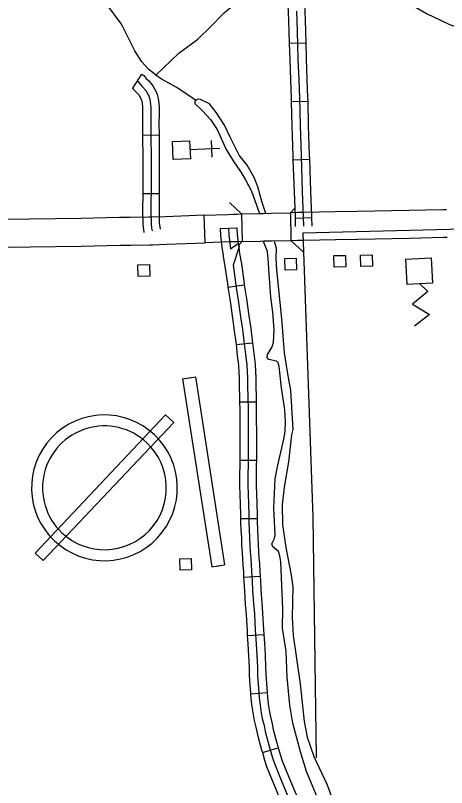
# Model space of a CAD drawing. Extents: x -19 to 366, y -4 to 359.
# Drawn here: x 167.913 to 168.652, y 176.108 to 177.432 of the extents above; entities that cross this region are included whole.
import ezdxf

# ---------------------------------------------------------------- set-up
doc = ezdxf.new("R2010")
doc.units = 0
for name, color, linetype in [('21', 7, 'Continuous'), ('60', 7, 'Continuous'), ('R_Axis Annot', 7, 'Continuous'), ('R_Contour Annot', 7, 'Continuous'), ('R_ROW Annot', 7, 'Continuous'), ('R_Temp Easement', 7, 'Continuous'), ('R_Vert Alg', 7, 'Continuous'), ('Sheet Fence', 7, 'Continuous')]:
    doc.layers.add(name, color=color, linetype=linetype)

msp = doc.modelspace()

# ---------------------------------------------------------------- linework, layer by layer
at = {"layer": '21'}
for points in [[(168.4595, 177.0002), (168.4589, 177.0199), (168.4787, 177.0204), (168.4792, 177.0007)], [(168.5051, 177.0012), (168.5046, 177.0209), (168.5243, 177.0214), (168.5249, 177.0017)], [(168.1233, 176.9844), (168.1228, 177.0041), (168.1425, 177.0046), (168.1431, 176.9849)], [(168.3751, 176.9951), (168.3745, 177.0148), (168.3943, 177.0153), (168.3948, 176.9956)], [(168.1949, 176.4806), (168.1944, 176.5003), (168.2141, 176.5008), (168.2147, 176.4811)]]:
    msp.add_lwpolyline(points, close=True, dxfattribs=at)
at = {"layer": '60'}
for p, q in [((168.2482, 177.2173), (168.2494, 177.1889)), ((168.263, 177.2037), (168.212, 177.2014)), ((168.1703, 176.7467), (167.9465, 176.51)), ((168.1841, 176.7337), (168.1703, 176.7467)), ((167.9603, 176.497), (168.1841, 176.7337)), ((167.9465, 176.51), (167.9603, 176.497))]:
    msp.add_line(p, q, dxfattribs=at)
for points in [[(168.1818, 177.2154), (168.2114, 177.2168), (168.2127, 177.1861), (168.1832, 177.1848)], [(168.6257, 177.0159), (168.6279, 176.9725), (168.5845, 176.9704), (168.5823, 177.0138)]]:
    msp.add_lwpolyline(points, close=True, dxfattribs=at)
for points in [[(168.6062, 176.9715), (168.6198, 176.9586), (168.5936, 176.9369), (168.6225, 176.9191), (168.5967, 176.899)], [(168.1994, 176.8086), (168.2213, 176.812)], [(168.1994, 176.8086), (168.2493, 176.4864)], [(168.2075, 176.8099), (168.2213, 176.812)], [(168.2213, 176.812), (168.2712, 176.4898)], [(168.2493, 176.4864), (168.2712, 176.4898)], [(168.2574, 176.4876), (168.2712, 176.4898)]]:
    msp.add_lwpolyline(points, dxfattribs=at)
for radius, start, end in [(0.125, 46.6061, 226.6061), (0.1061, 46.6061, 226.6062), (0.125, 226.6061, 46.6061), (0.1061, 226.6062, 46.6061)]:
    msp.add_arc((168.0653, 176.6218), radius, start, end, dxfattribs=at)
at = {"layer": 'R_Axis Annot'}
for points in [[(168.4056, 177.0589), (168.9333, 177.0722), (169.0662, 177.0739)], [(168.4056, 177.0589), (168.4229, 176.5714), (168.4284, 176.1588)]]:
    msp.add_lwpolyline(points, dxfattribs=at)
at = {"layer": 'R_Contour Annot'}
for p, q in [((168.652, 177.0987), (168.6519, 177.0987)), ((168.1094, 177.0853), (168.1094, 177.0853)), ((168.1464, 177.0861), (168.1465, 177.0861)), ((168.2381, 177.0418), (168.2363, 177.0891)), ((168.2381, 177.0418), (168.2363, 177.0891)), ((168.2771, 177.0907), (168.2771, 177.0907)), ((168.3003, 177.0914), (168.3015, 177.044)), ((168.3507, 177.0926), (168.3507, 177.0926)), ((168.3841, 177.0934), (168.3852, 177.0461)), ((168.3841, 177.0934), (168.3852, 177.0461)), ((168.3518, 177.0453), (168.3518, 177.0453))]:
    msp.add_line(p, q, dxfattribs=at)
for points in [[(168.6519, 177.0987), (168.6459, 177.0986), (168.5875, 177.0973), (168.4987, 177.0955), (168.4607, 177.0948), (168.4063, 177.0939)], [(168.6519, 177.0987), (168.6459, 177.0986), (168.5875, 177.0973), (168.4987, 177.0955), (168.4607, 177.0948), (168.4063, 177.0939)], [(168.1094, 177.0853), (168.0912, 177.085), (168.0247, 177.0836), (167.9373, 177.0824), (167.8621, 177.0813), (167.8365, 177.081), (167.7964, 177.0805), (167.7511, 177.0803)], [(168.1464, 177.0861), (168.1421, 177.0859), (168.1094, 177.0853)], [(168.2363, 177.0891), (168.1701, 177.0866), (168.1465, 177.0861)], [(168.2363, 177.0891), (168.2771, 177.0907)], [(168.2771, 177.0907), (168.2867, 177.091), (168.2934, 177.0912), (168.3003, 177.0914)], [(168.3003, 177.0914), (168.3312, 177.0921), (168.3374, 177.0923), (168.3507, 177.0926)], [(168.3507, 177.0926), (168.3841, 177.0934)], [(168.4062, 177.0939), (168.3951, 177.0937), (168.3841, 177.0934)], [(168.4062, 177.0939), (168.3951, 177.0937), (168.3841, 177.0934)], [(168.3015, 177.044), (168.3325, 177.0448), (168.3387, 177.045), (168.3518, 177.0453)], [(168.3518, 177.0453), (168.3852, 177.0461)], [(168.3852, 177.0461), (168.3961, 177.0464), (168.4071, 177.0466)], [(168.3852, 177.0461), (168.3961, 177.0464), (168.4071, 177.0466)], [(168.407, 177.0466), (168.4615, 177.0474), (168.4996, 177.0481), (168.5886, 177.0499), (168.6469, 177.0513), (168.6528, 177.0514)], [(168.407, 177.0466), (168.4615, 177.0474), (168.4996, 177.0481), (168.5886, 177.0499), (168.6469, 177.0513), (168.6528, 177.0514)], [(167.7513, 177.033), (167.7968, 177.0332), (167.8371, 177.0336), (167.8627, 177.0339), (167.938, 177.035), (168.0255, 177.0362), (168.0921, 177.0376), (168.1103, 177.038)], [(168.1103, 177.038), (168.1432, 177.0386), (168.1478, 177.0387)], [(168.1477, 177.0387), (168.1715, 177.0393), (168.2381, 177.0418)], [(168.2789, 177.0434), (168.2381, 177.0418)], [(168.3015, 177.044), (168.2945, 177.0438), (168.2881, 177.0437), (168.2789, 177.0434)]]:
    msp.add_lwpolyline(points, dxfattribs=at)
at = {"layer": 'R_ROW Annot'}
for p, q in [((168.3821, 177.384), (168.4105, 177.385)), ((168.114, 177.3073), (168.1295, 177.3311)), ((168.3854, 177.2842), (168.4138, 177.2849)), ((168.1307, 177.2264), (168.1591, 177.2268)), ((168.3885, 177.1841), (168.4169, 177.1851)), ((168.1309, 177.1267), (168.1593, 177.1265)), ((168.3921, 177.0843), (168.4205, 177.085)), ((168.2638, 177.0664), (168.2922, 177.0677)), ((168.277, 176.9658), (168.305, 176.9701)), ((168.291, 176.8674), (168.3192, 176.8705)), ((168.2971, 176.7691), (168.3256, 176.7694)), ((168.2974, 176.6694), (168.3258, 176.6691)), ((168.2987, 176.5691), (168.3271, 176.5694)), ((168.304, 176.4687), (168.3323, 176.4701)), ((168.3103, 176.3687), (168.3387, 176.3706)), ((168.3159, 176.2688), (168.3443, 176.2708)), ((168.3361, 176.168), (168.3634, 176.176))]:
    msp.add_line(p, q, dxfattribs=at)
for points in [[(168.3782, 177.4839), (168.3789, 177.4665), (168.3803, 177.4384), (168.3814, 177.4043), (168.3821, 177.384)], [(168.4066, 177.485), (168.4073, 177.4677), (168.4087, 177.4395), (168.4098, 177.4052), (168.4105, 177.385)], [(168.3945, 177.4389), (168.3956, 177.4048), (168.3972, 177.3567), (168.3984, 177.3215), (168.3995, 177.2906), (168.4007, 177.2429), (168.4024, 177.1911), (168.4046, 177.1301), (168.4063, 177.086), (168.4067, 177.0702)], [(168.3821, 177.384), (168.383, 177.3563), (168.3842, 177.321), (168.3853, 177.2902), (168.3854, 177.2842)], [(168.4105, 177.385), (168.4114, 177.3572), (168.4126, 177.322), (168.4137, 177.2911), (168.4138, 177.2849)], [(168.1295, 177.3311), (168.133, 177.3288), (168.1369, 177.3236), (168.1406, 177.3199), (168.1482, 177.3113), (168.1539, 177.3007), (168.1549, 177.2979), (168.1556, 177.2959), (168.1562, 177.2939), (168.1569, 177.2914), (168.158, 177.2859), (168.1591, 177.2753), (168.1592, 177.2639), (168.1588, 177.2451), (168.1591, 177.2268)], [(168.1217, 177.3192), (168.1231, 177.3182), (168.1261, 177.3143), (168.1302, 177.3101), (168.1365, 177.3031), (168.1409, 177.2948), (168.1415, 177.2932), (168.1421, 177.2915), (168.1426, 177.2899), (168.1431, 177.2882), (168.1439, 177.2838), (168.1449, 177.2745), (168.145, 177.264), (168.1446, 177.2452), (168.145, 177.2212), (168.1452, 177.1903), (168.1452, 177.146), (168.1449, 177.097), (168.1452, 177.0743), (168.1463, 177.0669), (168.1471, 177.0624)], [(168.1133, 177.3077), (168.1153, 177.305), (168.1199, 177.3004), (168.1248, 177.2949), (168.128, 177.2889), (168.1282, 177.2884), (168.1286, 177.2872), (168.129, 177.2858), (168.1292, 177.2849), (168.1299, 177.2817), (168.1307, 177.2736), (168.1308, 177.2642), (168.1304, 177.2452), (168.1307, 177.2264)], [(168.3854, 177.2842), (168.3865, 177.2424), (168.3882, 177.1907), (168.3885, 177.1841)], [(168.4138, 177.2849), (168.4149, 177.2433), (168.4166, 177.1916), (168.4169, 177.1851)], [(168.1307, 177.2264), (168.1308, 177.2211), (168.131, 177.1902), (168.131, 177.1461), (168.1309, 177.1267)], [(168.1591, 177.2268), (168.1592, 177.2214), (168.1594, 177.1903), (168.1594, 177.146), (168.1593, 177.1265)], [(168.3885, 177.1841), (168.3904, 177.1296), (168.3921, 177.0856), (168.3921, 177.0843)], [(168.4169, 177.1851), (168.4188, 177.1306), (168.4205, 177.0865), (168.4205, 177.085)], [(168.1309, 177.1267), (168.1307, 177.0969), (168.131, 177.0732), (168.1322, 177.0646), (168.1331, 177.0598)], [(168.1593, 177.1265), (168.1591, 177.097), (168.1594, 177.0754), (168.1603, 177.0691), (168.161, 177.065)], [(168.3921, 177.0843), (168.3925, 177.0699)], [(168.4205, 177.085), (168.4209, 177.0706)], [(168.2638, 177.0664), (168.2644, 177.0544), (168.2674, 177.0297), (168.2681, 177.0251), (168.2691, 177.0188), (168.272, 177.0015), (168.2761, 176.9723), (168.2768, 176.9667), (168.277, 176.9658)], [(168.278, 177.067), (168.2785, 177.0556), (168.2815, 177.0316), (168.2952, 177.041), (168.2962, 177.0348), (168.2861, 177.0036), (168.2901, 176.9742), (168.2909, 176.9688), (168.2947, 176.9438), (168.2987, 176.9148), (168.302, 176.893), (168.3046, 176.8734), (168.3071, 176.8505), (168.3094, 176.8328), (168.31, 176.8207), (168.3106, 176.8097), (168.3108, 176.7961), (168.3113, 176.7776), (168.3115, 176.7557), (168.3115, 176.7364), (168.3117, 176.7187), (168.3117, 176.6992), (168.3117, 176.6789), (168.3115, 176.6611), (168.3112, 176.6445), (168.3112, 176.6339), (168.3113, 176.625), (168.3117, 176.6117), (168.3124, 176.593), (168.3128, 176.5768), (168.313, 176.5624), (168.3134, 176.5494), (168.3142, 176.5372), (168.3148, 176.5235), (168.3154, 176.5119), (168.3161, 176.5007), (168.3169, 176.4909), (168.3177, 176.4783), (168.3185, 176.4626), (168.3194, 176.4455), (168.3208, 176.4235), (168.3224, 176.4059), (168.324, 176.3777), (168.3255, 176.3546), (168.3267, 176.3344), (168.3275, 176.3145), (168.3278, 176.301), (168.329, 176.2852), (168.3301, 176.2706), (168.3307, 176.2615), (168.3321, 176.249), (168.3343, 176.2354), (168.336, 176.2261), (168.339, 176.2143), (168.3409, 176.2042), (168.3433, 176.1953), (168.3459, 176.185), (168.349, 176.1745), (168.3536, 176.1588), (168.3568, 176.149), (168.3684, 176.1204), (168.3837, 176.0835)], [(168.2922, 177.0677), (168.2927, 177.0568), (168.2956, 177.0334), (168.2962, 177.0293), (168.2971, 177.0233), (168.3001, 177.0058), (168.3042, 176.9762), (168.3049, 176.9708), (168.305, 176.9701)], [(168.277, 176.9658), (168.2807, 176.9417), (168.2847, 176.9127), (168.288, 176.8911), (168.2905, 176.8717), (168.291, 176.8674)], [(168.305, 176.9701), (168.3088, 176.9458), (168.3128, 176.9168), (168.3161, 176.895), (168.3187, 176.8751), (168.3192, 176.8705)], [(168.291, 176.8674), (168.293, 176.8488), (168.2952, 176.8315), (168.2958, 176.8199), (168.2964, 176.8092), (168.2966, 176.7958), (168.2971, 176.7773), (168.2971, 176.7691)], [(168.3192, 176.8705), (168.3212, 176.8522), (168.3235, 176.834), (168.3242, 176.8214), (168.3248, 176.8102), (168.325, 176.7964), (168.3255, 176.7778), (168.3256, 176.7694)], [(168.2971, 176.7691), (168.2973, 176.7556), (168.2973, 176.7364), (168.2975, 176.7187), (168.2975, 176.6992), (168.2975, 176.679), (168.2974, 176.6694)], [(168.3256, 176.7694), (168.3257, 176.7558), (168.3257, 176.7365), (168.3259, 176.7188), (168.3259, 176.6992), (168.3259, 176.6788), (168.3258, 176.6691)], [(168.2974, 176.6694), (168.2973, 176.6613), (168.297, 176.6446), (168.297, 176.6338), (168.2971, 176.6247), (168.2975, 176.6112), (168.2982, 176.5926), (168.2986, 176.5765), (168.2987, 176.5691)], [(168.3258, 176.6691), (168.3257, 176.6609), (168.3254, 176.6444), (168.3254, 176.634), (168.3255, 176.6253), (168.3259, 176.6121), (168.3266, 176.5935), (168.327, 176.5771), (168.3271, 176.5694)], [(168.2987, 176.5691), (168.2988, 176.5621), (168.2993, 176.5487), (168.3001, 176.5364), (168.3006, 176.5229), (168.3012, 176.5111), (168.302, 176.4997), (168.3027, 176.4899), (168.3035, 176.4775), (168.304, 176.4687)], [(168.3271, 176.5694), (168.3272, 176.5627), (168.3276, 176.5501), (168.3284, 176.5379), (168.329, 176.5242), (168.3295, 176.5128), (168.3303, 176.5018), (168.3311, 176.4919), (168.3319, 176.4791), (168.3323, 176.4701)], [(168.304, 176.4687), (168.3043, 176.4619), (168.3052, 176.4446), (168.3067, 176.4224), (168.3082, 176.4049), (168.3098, 176.3768), (168.3103, 176.3687)], [(168.3323, 176.4701), (168.3327, 176.4634), (168.3336, 176.4463), (168.335, 176.4246), (168.3365, 176.4069), (168.3381, 176.3786), (168.3387, 176.3706)], [(168.3387, 176.3706), (168.3397, 176.3555), (168.3408, 176.3351), (168.3417, 176.3149), (168.342, 176.3017), (168.3432, 176.2863), (168.3442, 176.2716), (168.3443, 176.2708)], [(168.3103, 176.3687), (168.3114, 176.3538), (168.3125, 176.3337), (168.3133, 176.314), (168.3136, 176.3003), (168.3148, 176.2841), (168.3159, 176.2695), (168.3159, 176.2688)], [(168.3159, 176.2688), (168.3166, 176.2602), (168.318, 176.2471), (168.3203, 176.2329), (168.3222, 176.2231), (168.3251, 176.2113), (168.327, 176.201), (168.3295, 176.1917), (168.3322, 176.1812), (168.3354, 176.1705), (168.3361, 176.168)], [(168.3443, 176.2708), (168.3449, 176.2628), (168.3462, 176.2508), (168.3482, 176.2378), (168.3499, 176.2292), (168.3529, 176.2173), (168.3547, 176.2074), (168.357, 176.1989), (168.3596, 176.1887), (168.3626, 176.1785), (168.3634, 176.176)], [(168.3634, 176.176), (168.3672, 176.163), (168.3701, 176.1539), (168.3816, 176.1258), (168.3968, 176.0889), (168.3988, 176.0842)], [(168.3361, 176.168), (168.34, 176.1546), (168.3434, 176.1441), (168.3553, 176.115), (168.3705, 176.078), (168.3725, 176.0733)]]:
    msp.add_lwpolyline(points, dxfattribs=at)
at = {"layer": 'R_Temp Easement'}
for points in [[(168.1535, 177.3292), (168.1931, 177.3673), (168.2254, 177.3913), (168.2466, 177.4115), (168.2714, 177.4368), (168.2944, 177.456), (168.3239, 177.4781), (168.3345, 177.4835), (168.3555, 177.4909), (168.3745, 177.4919)], [(168.4102, 177.4893), (168.4474, 177.4857), (168.4868, 177.4827), (168.5155, 177.4783), (168.5384, 177.4724), (168.5646, 177.463), (168.5891, 177.4516), (168.6177, 177.4353), (168.6557, 177.4169), (168.6666, 177.4128), (168.6792, 177.4097), (168.6903, 177.4091), (168.7393, 177.4116), (168.9792, 177.4458), (169.0347, 177.4565), (169.0603, 177.4601), (169.0843, 177.4611), (169.1449, 177.4602), (169.1935, 177.4623), (169.2812, 177.4706), (169.3126, 177.4721), (169.3782, 177.473)], [(168.2213, 177.2862), (168.1896, 177.3084), (168.1633, 177.3225), (168.1535, 177.3292), (168.1407, 177.3397), (168.1292, 177.3524), (168.1172, 177.3711), (168.0945, 177.4165), (168.0619, 177.4616)], [(168.281, 177.2233), (168.2711, 177.2438), (168.2574, 177.2647), (168.2455, 177.2803), (168.2288, 177.2881), (168.2239, 177.2878), (168.2201, 177.2844), (168.2203, 177.281), (168.2334, 177.2681), (168.2472, 177.2535), (168.2585, 177.236), (168.2741, 177.202), (168.2861, 177.1823), (168.2996, 177.1623), (168.3071, 177.1501), (168.3174, 177.1304), (168.3313, 177.0921)], [(168.3423, 177.0924), (168.3356, 177.1112), (168.3282, 177.1376), (168.3218, 177.1538), (168.3098, 177.1748), (168.2964, 177.1923), (168.281, 177.2233)], [(168.3582, 176.5414), (168.356, 176.5871), (168.3578, 176.6372), (168.3625, 176.6604), (168.373, 176.7051), (168.3753, 176.7186), (168.376, 176.7348), (168.3745, 176.7556), (168.3689, 176.7931), (168.3652, 176.8298), (168.3634, 176.836), (168.3604, 176.839), (168.3471, 176.842), (168.3442, 176.8454), (168.3448, 176.8505), (168.3522, 176.8625), (168.3552, 176.8711), (168.3563, 176.8929), (168.3538, 176.9232), (168.3504, 176.9487), (168.3474, 176.9965), (168.3469, 177.0073), (168.3448, 177.0268), (168.3382, 177.0442)], [(168.3562, 177.0442), (168.36, 177.0331), (168.3594, 177.0149), (168.3604, 176.9956), (168.3687, 176.9115), (168.3735, 176.8534), (168.3787, 176.8207), (168.3845, 176.7888), (168.3886, 176.7216), (168.386, 176.7125), (168.3807, 176.6662), (168.3737, 176.623), (168.3698, 176.5929), (168.3708, 176.5588), (168.3762, 176.5197), (168.3855, 176.4722), (168.3881, 176.4518), (168.3873, 176.3995), (168.3889, 176.3688), (168.401, 176.2857), (168.4079, 176.2209), (168.413, 176.1945), (168.4245, 176.1612), (168.4474, 176.1124), (168.4772, 176.0311)], [(168.4411, 176.0659), (168.4117, 176.1353), (168.4015, 176.1691), (168.3883, 176.2184), (168.3833, 176.2494), (168.3789, 176.2974), (168.377, 176.3412), (168.3706, 176.3814), (168.3714, 176.4142), (168.3676, 176.495), (168.3662, 176.5054), (168.3637, 176.5128), (168.3571, 176.5183), (168.3539, 176.5208), (168.3524, 176.5259), (168.3572, 176.535), (168.3582, 176.5414)]]:
    msp.add_lwpolyline(points, dxfattribs=at)
at = {"layer": 'R_Vert Alg'}
for points in [[(168.2797, 177.1109), (168.3003, 177.0914)], [(168.3841, 177.0934), (168.3915, 177.1012)], [(168.4058, 177.0265), (168.3852, 177.0461)], [(168.3015, 177.044), (168.295, 177.0372)]]:
    msp.add_lwpolyline(points, dxfattribs=at)
at = {"layer": 'Sheet Fence'}
for points in [[(176.1271, 2.4436), (175.8876, 11.0613), (175.6472, 19.6792), (175.4061, 28.2972), (175.164, 36.9153), (174.9212, 45.5335), (174.6775, 54.1519), (174.433, 62.7704), (174.1876, 71.389), (173.9414, 80.0077), (173.6944, 88.6266), (173.4466, 97.2456), (173.1979, 105.8647), (172.9484, 114.484), (172.6981, 123.1034), (172.447, 131.7229), (172.195, 140.3425), (171.9422, 148.9623), (171.6886, 157.5822), (171.4342, 166.2022), (171.179, 174.8224), (170.9229, 183.4427), (170.666, 192.0631), (170.4084, 200.6837), (170.1499, 209.3044), (169.8906, 217.9252), (169.6305, 226.5461), (169.3695, 235.1672), (169.1078, 243.7884), (168.8453, 252.4098), (168.5819, 261.0312), (168.3178, 269.6528), (168.0528, 278.2746), (167.7871, 286.8964), (167.5205, 295.5185), (167.2532, 304.1406), (166.985, 312.7629), (166.7161, 321.3853), (166.4463, 330.0078), (166.1758, 338.6305), (165.9044, 347.2533)], [(168.7902, 2.2442), (168.5607, 10.8615), (168.3304, 19.479), (168.0993, 28.0965), (167.8673, 36.7142), (167.6346, 45.3321), (167.4011, 53.95), (167.1668, 62.5681), (166.9316, 71.1863), (166.6957, 79.8047), (166.459, 88.4232), (166.2215, 97.0418), (165.9832, 105.6605), (165.7441, 114.2794), (165.5043, 122.8984), (165.2636, 131.5176), (165.0221, 140.1368), (164.7799, 148.7563), (164.5369, 157.3758), (164.2931, 165.9955), (164.0485, 174.6153), (163.8031, 183.2352), (163.5569, 191.8553), (163.31, 200.4755), (163.0623, 209.0959), (162.8138, 217.7164), (162.5645, 226.337), (162.3145, 234.9577), (162.0637, 243.5786), (161.8121, 252.1997), (161.5597, 260.8208), (161.3066, 269.4421), (161.0527, 278.0636), (160.798, 286.6851), (160.5426, 295.3068), (160.2864, 303.9287), (160.0294, 312.5507), (159.7717, 321.1728), (159.5132, 329.7951), (159.2539, 338.4175), (158.9939, 347.04)], [(0, 172.2839), (7.1335, 172.2883), (14.267, 172.3015), (21.4005, 172.3236), (28.5339, 172.3544), (35.6673, 172.3941), (42.8006, 172.4426), (49.9339, 172.4999), (57.0671, 172.566), (64.2002, 172.6409), (71.3332, 172.7246), (78.4661, 172.8172), (85.5989, 172.9186), (92.7315, 173.0287), (99.8641, 173.1477), (106.9964, 173.2755), (114.1286, 173.4122), (121.2606, 173.5576), (128.3925, 173.7119), (135.5241, 173.8749), (142.6555, 174.0468), (149.7867, 174.2275), (156.9177, 174.417), (164.0485, 174.6153), (171.179, 174.8224), (178.3092, 175.0383), (185.4392, 175.2631), (192.5688, 175.4966), (199.6982, 175.739), (206.8273, 175.9902), (213.9561, 176.2502), (221.0845, 176.5189), (228.2126, 176.7965), (235.3404, 177.083), (242.4677, 177.3782), (249.5948, 177.6822), (256.7214, 177.995), (263.8476, 178.3167), (270.9735, 178.6471), (278.0989, 178.9863), (285.2239, 179.3344), (292.3485, 179.6912), (299.4726, 180.0569), (306.5963, 180.4314), (313.7195, 180.8146), (320.8422, 181.2067), (327.9644, 181.6076), (335.0862, 182.0172), (342.2074, 182.4357)]]:
    msp.add_spline(points, degree=3, dxfattribs=at)

doc.saveas('drawing.dxf')
